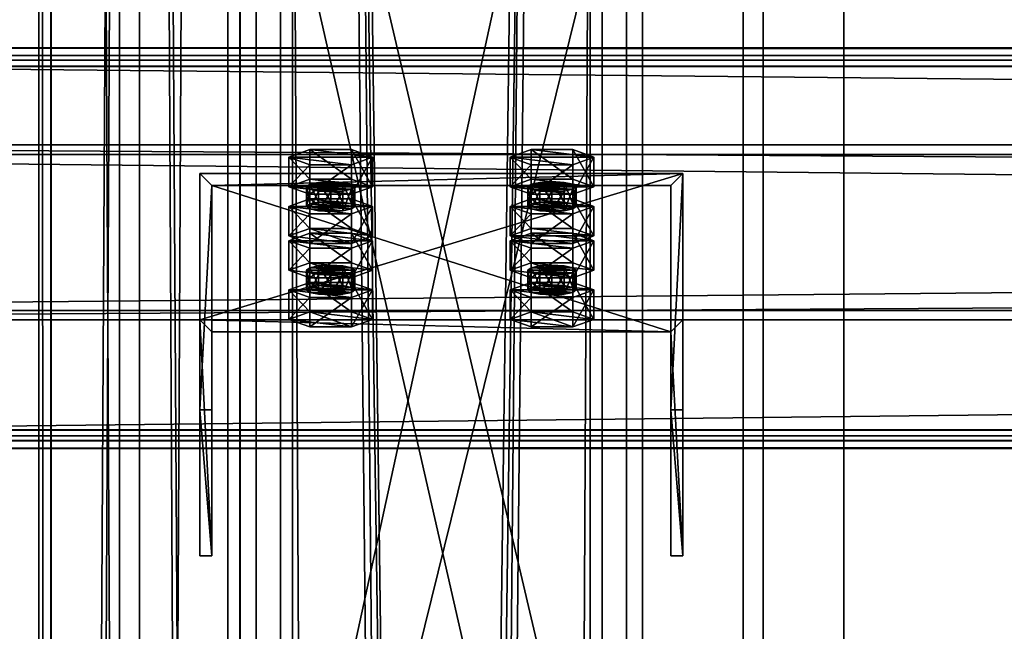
# Model space of a CAD drawing. Header units: millimetres. Extents: x -333 to 67333, y -930 to 39730.
# Tile 602 of 656: x -105 to 140, y 26287 to 26439. Entities that reach past the tile are written whole.
import ezdxf

# ---------------------------------------------------------------- set-up
doc = ezdxf.new("R2010")
doc.units = ezdxf.units.MM
for name, color, linetype in [('13', 7, 'Continuous'), ('3', 7, 'Continuous'), ('5', 7, 'Continuous'), ('6', 7, 'Continuous'), ('7', 7, 'Continuous'), ('95', 7, 'Continuous'), ('99', 7, 'Continuous')]:
    doc.layers.add(name, color=color, linetype=linetype)

msp = doc.modelspace()

# ---------------------------------------------------------------- meshes
at = {"layer": '13', "color": 30}
mesh = msp.add_polyface(dxfattribs=at)
corners = [(-50.06, 32280.5, 4450), (-50.06, 32280.5, 4370), (-50.06, 23554.7, 4370), (-50.06, 23554.7, 4450), (-100.06, 32280.5, 4450), (-100.06, 23554.7, 4450), (-100.06, 32280.5, 4370), (-100.06, 23554.7, 4370), (-97.06, 23554.7, 4373), (-53.06, 23554.7, 4373), (-53.06, 23554.7, 4447), (-97.06, 23554.7, 4447), (-53.06, 32280.5, 4373), (-53.06, 32280.5, 4447), (-97.06, 32280.5, 4373), (-97.06, 32280.5, 4447)]
mesh.append_faces([[corners[k] for k in face] for face in [(0, 2, 3, 3), (4, 3, 5, 5), (6, 5, 7, 7), (12, 10, 9, 9), (14, 9, 8, 8), (15, 8, 11, 11), (13, 11, 10, 10), (1, 7, 2, 2)]], dxfattribs={"vtx0": -1, "color": 30})
mesh.append_faces([[corners[k] for k in face] for face in [(7, 8, 2, 2), (8, 5, 11, 11), (11, 5, 10, 10), (2, 9, 3, 3), (9, 2, 8, 8), (3, 10, 5, 5), (1, 12, 6, 6), (12, 0, 13, 13), (13, 0, 15, 15), (6, 14, 4, 4), (14, 6, 12, 12), (4, 15, 0, 0)]], dxfattribs={"vtx0": -1, "vtx1": -1, "color": 30})
mesh.append_faces([[corners[k] for k in face] for face in [(8, 7, 5, 5), (3, 9, 10, 10), (12, 1, 0, 0), (4, 14, 15, 15)]], dxfattribs={"vtx0": -1, "vtx2": -1, "vtx3": -1, "color": 30})
mesh.append_faces([[corners[k] for k in face] for face in [(0, 1, 2, 2), (4, 0, 3, 3), (6, 4, 5, 5), (12, 13, 10, 10), (14, 12, 9, 9), (15, 14, 8, 8), (13, 15, 11, 11), (1, 6, 7, 7)]], dxfattribs={"vtx2": -1, "vtx3": -1, "color": 30})
mesh = msp.add_polyface(dxfattribs=at)
corners = [(-100, 19475.03, 2980), (-50, 19475.03, 2980), (-50, 29325, 2980), (-100, 29325, 2980), (-50, 19475.03, 2983), (-50, 29325, 2983), (-97, 19475.03, 2983), (-97, 29325, 2983), (-97, 19475.03, 3030), (-97, 29325, 3030), (-100, 19475.03, 3030), (-100, 29325, 3030)]
mesh.append_faces([[corners[k] for k in face] for face in [(0, 2, 3, 3), (1, 5, 2, 2), (4, 7, 5, 5), (6, 9, 7, 7), (8, 11, 9, 9), (10, 3, 11, 11), (0, 4, 1, 1), (8, 0, 10, 10), (7, 2, 5, 5)]], dxfattribs={"vtx0": -1, "color": 30})
mesh.append_faces([[corners[k] for k in face] for face in [(4, 0, 6, 6), (6, 0, 8, 8), (3, 7, 11, 11)]], dxfattribs={"vtx0": -1, "vtx1": -1, "color": 30})
mesh.append_faces([[corners[k] for k in face] for face in [(7, 3, 2, 2)]], dxfattribs={"vtx0": -1, "vtx2": -1, "vtx3": -1, "color": 30})
mesh.append_faces([[corners[k] for k in face] for face in [(9, 11, 7, 7)]], dxfattribs={"vtx1": -1, "color": 30})
mesh.append_faces([[corners[k] for k in face] for face in [(0, 1, 2, 2), (1, 4, 5, 5), (4, 6, 7, 7), (6, 8, 9, 9), (8, 10, 11, 11), (10, 0, 3, 3)]], dxfattribs={"vtx2": -1, "vtx3": -1, "color": 30})
mesh = msp.add_polyface(dxfattribs=at)
corners = [(-330.01, 26335.22, 6081.7), (-330.01, 26407.61, 6066.31), (6099.99, 26407.61, 6066.31), (6099.99, 26335.22, 6081.7), (-330.01, 26366.44, 5872.64), (6099.99, 26366.44, 5872.64), (-330.01, 26427.09, 5859.75), (6099.99, 26427.09, 5859.75), (-330.01, 26429.79, 5872.47), (6099.99, 26429.79, 5872.47), (-330.01, 26431.74, 5872.05), (6099.99, 26431.74, 5872.05), (-330.01, 26428.63, 5857.38), (6099.99, 26428.63, 5857.38), (-330.01, 26364.07, 5871.1), (6099.99, 26364.07, 5871.1), (-330.01, 26405.23, 6064.77), (6099.99, 26405.23, 6064.77), (-330.01, 26336.76, 6079.33), (6099.99, 26336.76, 6079.33), (-330.01, 26334.06, 6066.61), (6099.99, 26334.06, 6066.61), (-330.01, 26332.1, 6067.03), (6099.99, 26332.1, 6067.03)]
mesh.append_faces([[corners[k] for k in face] for face in [(0, 2, 3, 3), (1, 5, 2, 2), (4, 7, 5, 5), (6, 9, 7, 7), (8, 11, 9, 9), (10, 13, 11, 11), (12, 15, 13, 13), (14, 17, 15, 15), (16, 19, 17, 17), (18, 21, 19, 19), (20, 23, 21, 21), (22, 3, 23, 23), (20, 0, 22, 22), (8, 12, 10, 10), (11, 7, 9, 9), (23, 19, 21, 21)]], dxfattribs={"vtx0": -1, "color": 30})
mesh.append_faces([[corners[k] for k in face] for face in [(1, 16, 4, 4), (16, 0, 18, 18), (18, 0, 20, 20), (12, 6, 14, 14), (14, 4, 16, 16), (3, 19, 23, 23), (19, 2, 17, 17), (17, 2, 15, 15), (15, 5, 13, 13)]], dxfattribs={"vtx0": -1, "vtx1": -1, "color": 30})
mesh.append_faces([[corners[k] for k in face] for face in [(16, 1, 0, 0), (12, 8, 6, 6), (14, 6, 4, 4), (7, 11, 13, 13), (19, 3, 2, 2), (15, 2, 5, 5), (13, 5, 7, 7)]], dxfattribs={"vtx0": -1, "vtx2": -1, "vtx3": -1, "color": 30})
mesh.append_faces([[corners[k] for k in face] for face in [(0, 1, 2, 2), (1, 4, 5, 5), (4, 6, 7, 7), (6, 8, 9, 9), (8, 10, 11, 11), (10, 12, 13, 13), (12, 14, 15, 15), (14, 16, 17, 17), (16, 18, 19, 19), (18, 20, 21, 21), (20, 22, 23, 23), (22, 0, 3, 3)]], dxfattribs={"vtx2": -1, "vtx3": -1, "color": 30})
at = {"layer": '3', "color": 91}
mesh = msp.add_polyface(dxfattribs=at)
corners = [(37, 26145.3, 3765.04), (-37, 26145.3, 3765.04), (-37, 26470.05, 3080), (37, 26470.05, 3080), (-37, 26212.17, 3796.73), (-37, 26551.94, 3080), (37, 26212.17, 3796.73), (37, 26551.94, 3080), (40, 26142.59, 3763.75), (40, 26214.88, 3798.02), (40, 26555.26, 3080), (40, 26466.73, 3080), (-40, 26214.88, 3798.02), (-40, 26555.26, 3080), (-40, 26142.59, 3763.75), (-40, 26466.73, 3080)]
mesh.append_faces([[corners[k] for k in face] for face in [(0, 2, 3, 3), (1, 5, 2, 2), (4, 7, 5, 5), (6, 3, 7, 7), (8, 10, 11, 11), (9, 13, 10, 10), (12, 15, 13, 13), (14, 11, 15, 15)]], dxfattribs={"vtx0": -1, "color": 91})
mesh.append_faces([[corners[k] for k in face] for face in [(9, 6, 12, 12), (6, 8, 0, 0), (0, 8, 1, 1), (12, 4, 14, 14), (4, 12, 6, 6), (14, 1, 8, 8), (11, 3, 15, 15), (3, 10, 7, 7), (7, 10, 5, 5), (15, 2, 13, 13), (2, 15, 3, 3), (13, 5, 10, 10)]], dxfattribs={"vtx0": -1, "vtx1": -1, "color": 91})
mesh.append_faces([[corners[k] for k in face] for face in [(6, 9, 8, 8), (14, 4, 1, 1), (3, 11, 10, 10), (13, 2, 5, 5)]], dxfattribs={"vtx0": -1, "vtx2": -1, "vtx3": -1, "color": 91})
mesh.append_faces([[corners[k] for k in face] for face in [(0, 1, 2, 2), (1, 4, 5, 5), (4, 6, 7, 7), (6, 0, 3, 3), (8, 9, 10, 10), (9, 12, 13, 13), (12, 14, 15, 15), (14, 8, 11, 11)]], dxfattribs={"vtx2": -1, "vtx3": -1, "color": 91})
at = {"layer": '5', "color": 131}
mesh = msp.add_polyface(dxfattribs=at)
corners = [(-46, 29385, 2984), (46, 29385, 2984), (46, 19415.03, 2984), (-46, 19415.03, 2984), (46, 29385, 3076), (46, 19415.03, 3076), (-46, 29385, 3076), (-46, 19415.03, 3076), (-50, 29385, 2980), (-50, 29385, 3080), (-50, 19415.03, 3080), (-50, 19415.03, 2980), (50, 29385, 3080), (50, 19415.03, 3080), (50, 29385, 2980), (50, 19415.03, 2980)]
mesh.append_faces([[corners[k] for k in face] for face in [(0, 2, 3, 3), (1, 5, 2, 2), (4, 7, 5, 5), (6, 3, 7, 7), (8, 10, 11, 11), (9, 13, 10, 10), (12, 15, 13, 13), (14, 11, 15, 15)]], dxfattribs={"vtx0": -1, "color": 131})
mesh.append_faces([[corners[k] for k in face] for face in [(9, 6, 12, 12), (6, 8, 0, 0), (0, 8, 1, 1), (12, 4, 14, 14), (4, 12, 6, 6), (14, 1, 8, 8), (11, 3, 15, 15), (3, 10, 7, 7), (7, 10, 5, 5), (15, 2, 13, 13), (2, 15, 3, 3), (13, 5, 10, 10)]], dxfattribs={"vtx0": -1, "vtx1": -1, "color": 131})
mesh.append_faces([[corners[k] for k in face] for face in [(6, 9, 8, 8), (14, 4, 1, 1), (3, 11, 10, 10), (13, 2, 5, 5)]], dxfattribs={"vtx0": -1, "vtx2": -1, "vtx3": -1, "color": 131})
mesh.append_faces([[corners[k] for k in face] for face in [(0, 1, 2, 2), (1, 4, 5, 5), (4, 6, 7, 7), (6, 0, 3, 3), (8, 9, 10, 10), (9, 12, 13, 13), (12, 14, 15, 15), (14, 8, 11, 11)]], dxfattribs={"vtx2": -1, "vtx3": -1, "color": 131})
at = {"layer": '6', "color": 2}
mesh = msp.add_polyface(dxfattribs=at)
corners = [(-80, 19419.86, 7183.53), (80, 19419.86, 7183.53), (80, 30845.06, 4755.1), (-80, 30845.06, 4755.1), (-80, 19419.86, 7347.1), (-80, 30878.32, 4911.61), (80, 19419.86, 7347.1), (80, 30878.32, 4911.61), (75, 30846.1, 4759.99), (-75, 30846.1, 4759.99), (-75, 30877.28, 4906.72), (75, 30877.28, 4906.72), (-75, 19419.86, 7341.99), (75, 19419.86, 7341.99), (-75, 19419.86, 7188.64), (75, 19419.86, 7188.64)]
mesh.append_faces([[corners[k] for k in face] for face in [(0, 2, 3, 3), (4, 3, 5, 5), (6, 5, 7, 7), (1, 7, 2, 2), (12, 11, 10, 10), (14, 10, 9, 9), (15, 9, 8, 8), (13, 8, 11, 11)]], dxfattribs={"vtx0": -1, "color": 2})
mesh.append_faces([[corners[k] for k in face] for face in [(2, 8, 3, 3), (8, 7, 11, 11), (11, 7, 10, 10), (3, 9, 5, 5), (9, 3, 8, 8), (5, 10, 7, 7), (4, 12, 0, 0), (12, 6, 13, 13), (13, 6, 15, 15), (0, 14, 1, 1), (14, 0, 12, 12), (1, 15, 6, 6)]], dxfattribs={"vtx0": -1, "vtx1": -1, "color": 2})
mesh.append_faces([[corners[k] for k in face] for face in [(8, 2, 7, 7), (5, 9, 10, 10), (12, 4, 6, 6), (1, 14, 15, 15)]], dxfattribs={"vtx0": -1, "vtx2": -1, "vtx3": -1, "color": 2})
mesh.append_faces([[corners[k] for k in face] for face in [(0, 1, 2, 2), (4, 0, 3, 3), (6, 4, 5, 5), (1, 6, 7, 7), (12, 13, 11, 11), (14, 12, 10, 10), (15, 14, 9, 9), (13, 15, 8, 8)]], dxfattribs={"vtx2": -1, "vtx3": -1, "color": 2})
at = {"layer": '7', "color": 6}
mesh = msp.add_polyface(dxfattribs=at)
corners = [(60, 26400.45, 6042.28), (-60, 26400.45, 6042.28), (-60, 26364.07, 5871.1), (60, 26364.07, 5871.1), (-60, 26341.76, 6054.75), (-60, 26305.38, 5883.57), (-57, 26341.76, 6054.75), (-57, 26305.38, 5883.57), (-57, 26397.52, 6042.9), (-57, 26361.13, 5871.72), (57, 26397.52, 6042.9), (57, 26361.13, 5871.72), (57, 26341.76, 6054.75), (57, 26305.38, 5883.57), (60, 26341.76, 6054.75), (60, 26305.38, 5883.57)]
mesh.append_faces([[corners[k] for k in face] for face in [(0, 2, 3, 3), (1, 5, 2, 2), (4, 7, 5, 5), (6, 9, 7, 7), (8, 11, 9, 9), (10, 13, 11, 11), (12, 15, 13, 13), (14, 3, 15, 15), (12, 0, 14, 14), (7, 2, 5, 5)]], dxfattribs={"vtx0": -1, "color": 6})
mesh.append_faces([[corners[k] for k in face] for face in [(1, 8, 4, 4), (8, 0, 10, 10), (10, 0, 12, 12), (3, 11, 15, 15), (11, 2, 9, 9), (9, 2, 7, 7)]], dxfattribs={"vtx0": -1, "vtx1": -1, "color": 6})
mesh.append_faces([[corners[k] for k in face] for face in [(8, 1, 0, 0), (11, 3, 2, 2)]], dxfattribs={"vtx0": -1, "vtx2": -1, "vtx3": -1, "color": 6})
mesh.append_faces([[corners[k] for k in face] for face in [(6, 4, 8, 8), (13, 15, 11, 11)]], dxfattribs={"vtx1": -1, "color": 6})
mesh.append_faces([[corners[k] for k in face] for face in [(0, 1, 2, 2), (1, 4, 5, 5), (4, 6, 7, 7), (6, 8, 9, 9), (8, 10, 11, 11), (10, 12, 13, 13), (12, 14, 15, 15), (14, 0, 3, 3)]], dxfattribs={"vtx2": -1, "vtx3": -1, "color": 6})
at = {"layer": '95', "color": 20}
mesh = msp.add_polyface(dxfattribs=at)
corners = [(-21.5, 26397.21, 6017.41), (-22.3, 26396.59, 6014.47), (-22.3, 26391.7, 6015.51), (-32.7, 26396.59, 6014.47), (-33.5, 26397.21, 6017.41), (-33.5, 26392.32, 6018.45), (-32.7, 26397.83, 6020.34), (-32.7, 26392.94, 6021.38), (-30.5, 26398.29, 6022.49), (-30.5, 26393.4, 6023.53), (-27.5, 26398.46, 6023.28), (-27.5, 26393.57, 6024.32), (-24.5, 26398.29, 6022.49), (-24.5, 26393.4, 6023.53), (-22.3, 26397.83, 6020.34), (-22.3, 26392.94, 6021.38), (-21.5, 26392.32, 6018.45), (-24.5, 26396.13, 6012.32), (-30.5, 26396.13, 6012.32), (-27.5, 26395.96, 6011.54), (-17.11, 26404.55, 6015.85), (-22.3, 26402.68, 6007.04), (-22.3, 26395.34, 6008.6), (-17.11, 26397.21, 6017.41), (-32.7, 26402.68, 6007.04), (-32.7, 26395.34, 6008.6), (-37.89, 26404.55, 6015.85), (-37.89, 26397.21, 6017.41), (-32.7, 26406.42, 6024.65), (-32.7, 26399.08, 6026.21), (-22.3, 26406.42, 6024.65), (-22.3, 26399.08, 6026.21)]
mesh.append_faces([[corners[k] for k in face] for face in [(6, 9, 7, 7), (8, 11, 9, 9), (10, 13, 11, 11), (12, 15, 13, 13), (17, 18, 19, 19), (8, 12, 10, 10), (20, 22, 23, 23), (21, 25, 22, 22), (24, 27, 25, 25), (26, 29, 27, 27), (28, 31, 29, 29), (30, 23, 31, 31), (21, 26, 24, 24), (28, 20, 30, 30), (23, 29, 31, 31), (27, 22, 25, 25)]], dxfattribs={"vtx0": -1, "color": 20})
mesh.append_faces([[corners[k] for k in face] for face in [(18, 17, 3, 3), (3, 1, 4, 4), (4, 0, 6, 6), (6, 14, 8, 8), (26, 20, 28, 28), (29, 23, 27, 27)]], dxfattribs={"vtx0": -1, "vtx1": -1, "color": 20})
mesh.append_faces([[corners[k] for k in face] for face in [(3, 17, 1, 1), (4, 1, 0, 0), (6, 0, 14, 14), (8, 14, 12, 12), (26, 21, 20, 20), (27, 23, 22, 22)]], dxfattribs={"vtx0": -1, "vtx2": -1, "vtx3": -1, "color": 20})
mesh.append_faces([[corners[k] for k in face] for face in [(0, 1, 2, 2), (3, 4, 5, 5), (4, 6, 7, 7), (6, 8, 9, 9), (8, 10, 11, 11), (10, 12, 13, 13), (12, 14, 15, 15), (14, 0, 16, 16), (20, 21, 22, 22), (21, 24, 25, 25), (24, 26, 27, 27), (26, 28, 29, 29), (28, 30, 31, 31), (30, 20, 23, 23)]], dxfattribs={"vtx2": -1, "vtx3": -1, "color": 20})
mesh = msp.add_polyface(dxfattribs=at)
corners = [(33.5, 26397.21, 6017.41), (32.7, 26396.59, 6014.47), (32.7, 26391.7, 6015.51), (22.3, 26396.59, 6014.47), (21.5, 26397.21, 6017.41), (21.5, 26392.32, 6018.45), (22.3, 26397.83, 6020.34), (22.3, 26392.94, 6021.38), (24.5, 26398.29, 6022.49), (24.5, 26393.4, 6023.53), (27.5, 26398.46, 6023.28), (27.5, 26393.57, 6024.32), (30.5, 26398.29, 6022.49), (30.5, 26393.4, 6023.53), (32.7, 26397.83, 6020.34), (32.7, 26392.94, 6021.38), (33.5, 26392.32, 6018.45), (30.5, 26396.13, 6012.32), (24.5, 26396.13, 6012.32), (27.5, 26395.96, 6011.54), (37.89, 26404.55, 6015.85), (32.7, 26402.68, 6007.04), (32.7, 26395.34, 6008.6), (37.89, 26397.21, 6017.41), (22.3, 26402.68, 6007.04), (22.3, 26395.34, 6008.6), (17.11, 26404.55, 6015.85), (17.11, 26397.21, 6017.41), (22.3, 26406.42, 6024.65), (22.3, 26399.08, 6026.21), (32.7, 26406.42, 6024.65), (32.7, 26399.08, 6026.21)]
mesh.append_faces([[corners[k] for k in face] for face in [(6, 9, 7, 7), (8, 11, 9, 9), (10, 13, 11, 11), (12, 15, 13, 13), (17, 18, 19, 19), (8, 12, 10, 10), (20, 22, 23, 23), (21, 25, 22, 22), (24, 27, 25, 25), (26, 29, 27, 27), (28, 31, 29, 29), (30, 23, 31, 31), (21, 26, 24, 24), (28, 20, 30, 30), (23, 29, 31, 31), (27, 22, 25, 25)]], dxfattribs={"vtx0": -1, "color": 20})
mesh.append_faces([[corners[k] for k in face] for face in [(18, 17, 3, 3), (3, 1, 4, 4), (4, 0, 6, 6), (6, 14, 8, 8), (26, 20, 28, 28), (29, 23, 27, 27)]], dxfattribs={"vtx0": -1, "vtx1": -1, "color": 20})
mesh.append_faces([[corners[k] for k in face] for face in [(3, 17, 1, 1), (4, 1, 0, 0), (6, 0, 14, 14), (8, 14, 12, 12), (26, 21, 20, 20), (27, 23, 22, 22)]], dxfattribs={"vtx0": -1, "vtx2": -1, "vtx3": -1, "color": 20})
mesh.append_faces([[corners[k] for k in face] for face in [(0, 1, 2, 2), (3, 4, 5, 5), (4, 6, 7, 7), (6, 8, 9, 9), (8, 10, 11, 11), (10, 12, 13, 13), (12, 14, 15, 15), (14, 0, 16, 16), (20, 21, 22, 22), (21, 24, 25, 25), (24, 26, 27, 27), (26, 28, 29, 29), (28, 30, 31, 31), (30, 20, 23, 23)]], dxfattribs={"vtx2": -1, "vtx3": -1, "color": 20})
mesh = msp.add_polyface(dxfattribs=at)
corners = [(-21.5, 26397.21, 6017.41), (-22.3, 26391.7, 6015.51), (-21.5, 26392.32, 6018.45), (-22.3, 26396.59, 6014.47), (-24.5, 26396.13, 6012.32), (-24.5, 26391.24, 6013.36), (-27.5, 26395.96, 6011.54), (-27.5, 26391.07, 6012.58), (-30.5, 26396.13, 6012.32), (-30.5, 26391.24, 6013.36), (-32.7, 26396.59, 6014.47), (-32.7, 26391.7, 6015.51), (-33.5, 26392.32, 6018.45), (-33.5, 26397.21, 6017.41), (-32.7, 26392.94, 6021.38), (-22.3, 26397.83, 6020.34), (-22.3, 26392.94, 6021.38), (-27.5, 26393.57, 6024.32), (-24.5, 26393.4, 6023.53), (-30.5, 26393.4, 6023.53), (-17.11, 26392.32, 6018.45), (-22.3, 26390.45, 6009.64), (-22.3, 26383.11, 6011.2), (-17.11, 26384.98, 6020.01), (-32.7, 26390.45, 6009.64), (-32.7, 26383.11, 6011.2), (-37.89, 26392.32, 6018.45), (-37.89, 26384.98, 6020.01), (-32.7, 26394.19, 6027.25), (-32.7, 26386.85, 6028.81), (-22.3, 26394.19, 6027.25), (-22.3, 26386.85, 6028.81), (-37.89, 26383.76, 5918.03), (-17.11, 26383.76, 5918.03), (-32.7, 26385.63, 5926.84), (-22.3, 26385.63, 5926.84)]
mesh.append_faces([[corners[k] for k in face] for face in [(0, 1, 2, 2), (3, 5, 1, 1), (4, 7, 5, 5), (6, 9, 7, 7), (8, 11, 9, 9), (10, 12, 11, 11), (13, 14, 12, 12), (15, 2, 16, 16), (16, 17, 18, 18), (11, 7, 9, 9), (20, 22, 23, 23), (21, 25, 22, 22), (24, 27, 25, 25), (26, 29, 27, 27), (28, 31, 29, 29), (30, 23, 31, 31), (21, 26, 24, 24), (28, 20, 30, 30), (23, 29, 31, 31), (34, 33, 35, 35)]], dxfattribs={"vtx0": -1, "color": 20})
mesh.append_faces([[corners[k] for k in face] for face in [(17, 16, 19, 19), (19, 2, 14, 14), (14, 1, 12, 12), (12, 5, 11, 11), (26, 20, 28, 28), (29, 22, 27, 27), (32, 33, 34, 34)]], dxfattribs={"vtx0": -1, "vtx1": -1, "color": 20})
mesh.append_faces([[corners[k] for k in face] for face in [(19, 16, 2, 2), (14, 2, 1, 1), (12, 1, 5, 5), (11, 5, 7, 7), (26, 21, 20, 20)]], dxfattribs={"vtx0": -1, "vtx2": -1, "vtx3": -1, "color": 20})
mesh.append_faces([[corners[k] for k in face] for face in [(3, 4, 5, 5), (4, 6, 7, 7), (6, 8, 9, 9), (8, 10, 11, 11), (20, 21, 22, 22), (21, 24, 25, 25), (24, 26, 27, 27), (26, 28, 29, 29), (28, 30, 31, 31), (30, 20, 23, 23)]], dxfattribs={"vtx2": -1, "vtx3": -1, "color": 20})
mesh = msp.add_polyface(dxfattribs=at)
corners = [(33.5, 26397.21, 6017.41), (32.7, 26391.7, 6015.51), (33.5, 26392.32, 6018.45), (32.7, 26396.59, 6014.47), (30.5, 26396.13, 6012.32), (30.5, 26391.24, 6013.36), (27.5, 26395.96, 6011.54), (27.5, 26391.07, 6012.58), (24.5, 26396.13, 6012.32), (24.5, 26391.24, 6013.36), (22.3, 26396.59, 6014.47), (22.3, 26391.7, 6015.51), (21.5, 26392.32, 6018.45), (21.5, 26397.21, 6017.41), (22.3, 26392.94, 6021.38), (32.7, 26397.83, 6020.34), (32.7, 26392.94, 6021.38), (27.5, 26393.57, 6024.32), (30.5, 26393.4, 6023.53), (24.5, 26393.4, 6023.53), (37.89, 26392.32, 6018.45), (32.7, 26390.45, 6009.64), (32.7, 26383.11, 6011.2), (37.89, 26384.98, 6020.01), (22.3, 26390.45, 6009.64), (22.3, 26383.11, 6011.2), (17.11, 26392.32, 6018.45), (17.11, 26384.98, 6020.01), (22.3, 26394.19, 6027.25), (22.3, 26386.85, 6028.81), (32.7, 26394.19, 6027.25), (32.7, 26386.85, 6028.81), (17.11, 26383.76, 5918.03), (37.89, 26383.76, 5918.03), (22.3, 26385.63, 5926.84), (32.7, 26385.63, 5926.84)]
mesh.append_faces([[corners[k] for k in face] for face in [(0, 1, 2, 2), (3, 5, 1, 1), (4, 7, 5, 5), (6, 9, 7, 7), (8, 11, 9, 9), (10, 12, 11, 11), (13, 14, 12, 12), (15, 2, 16, 16), (16, 17, 18, 18), (11, 7, 9, 9), (20, 22, 23, 23), (21, 25, 22, 22), (24, 27, 25, 25), (26, 29, 27, 27), (28, 31, 29, 29), (30, 23, 31, 31), (21, 26, 24, 24), (28, 20, 30, 30), (23, 29, 31, 31), (34, 33, 35, 35)]], dxfattribs={"vtx0": -1, "color": 20})
mesh.append_faces([[corners[k] for k in face] for face in [(17, 16, 19, 19), (19, 2, 14, 14), (14, 1, 12, 12), (12, 5, 11, 11), (26, 20, 28, 28), (29, 23, 27, 27), (32, 33, 34, 34)]], dxfattribs={"vtx0": -1, "vtx1": -1, "color": 20})
mesh.append_faces([[corners[k] for k in face] for face in [(19, 16, 2, 2), (14, 2, 1, 1), (12, 1, 5, 5), (11, 5, 7, 7), (26, 21, 20, 20)]], dxfattribs={"vtx0": -1, "vtx2": -1, "vtx3": -1, "color": 20})
mesh.append_faces([[corners[k] for k in face] for face in [(3, 4, 5, 5), (4, 6, 7, 7), (6, 8, 9, 9), (8, 10, 11, 11), (20, 21, 22, 22), (21, 24, 25, 25), (24, 26, 27, 27), (26, 28, 29, 29), (28, 30, 31, 31), (30, 20, 23, 23)]], dxfattribs={"vtx2": -1, "vtx3": -1, "color": 20})
mesh = msp.add_polyface(dxfattribs=at)
corners = [(-32.7, 26386.85, 6028.81), (-17.11, 26384.98, 6020.01), (-22.3, 26383.11, 6011.2), (-37.89, 26384.98, 6020.01), (-32.7, 26383.11, 6011.2), (-21.5, 26376.42, 5919.59), (-22.3, 26375.8, 5916.66), (-22.3, 26370.91, 5917.7), (-32.7, 26375.8, 5916.66), (-33.5, 26376.42, 5919.59), (-33.5, 26371.53, 5920.63), (-32.7, 26377.04, 5922.53), (-32.7, 26372.15, 5923.57), (-30.5, 26377.5, 5924.68), (-30.5, 26372.61, 5925.71), (-27.5, 26377.67, 5925.46), (-27.5, 26372.78, 5926.5), (-24.5, 26377.5, 5924.68), (-24.5, 26372.61, 5925.71), (-22.3, 26377.04, 5922.53), (-22.3, 26372.15, 5923.57), (-21.5, 26371.53, 5920.63), (-24.5, 26375.34, 5914.51), (-30.5, 26375.34, 5914.51), (-27.5, 26375.17, 5913.72), (-17.11, 26383.76, 5918.03), (-22.3, 26381.88, 5909.23), (-22.3, 26374.55, 5910.79), (-17.11, 26376.42, 5919.59), (-32.7, 26381.88, 5909.23), (-32.7, 26374.55, 5910.79), (-37.89, 26383.76, 5918.03), (-37.89, 26376.42, 5919.59), (-32.7, 26385.63, 5926.84), (-32.7, 26378.29, 5928.4), (-22.3, 26385.63, 5926.84), (-22.3, 26378.29, 5928.4)]
mesh.append_faces([[corners[k] for k in face] for face in [(3, 2, 4, 4), (11, 14, 12, 12), (13, 16, 14, 14), (15, 18, 16, 16), (17, 20, 18, 18), (22, 23, 24, 24), (13, 17, 15, 15), (25, 27, 28, 28), (26, 30, 27, 27), (29, 32, 30, 30), (31, 34, 32, 32), (33, 36, 34, 34), (35, 28, 36, 36), (26, 31, 29, 29), (28, 34, 36, 36), (32, 27, 30, 30)]], dxfattribs={"vtx0": -1, "color": 20})
mesh.append_faces([[corners[k] for k in face] for face in [(23, 22, 8, 8), (8, 6, 9, 9), (9, 5, 11, 11), (11, 19, 13, 13), (34, 27, 32, 32)]], dxfattribs={"vtx0": -1, "vtx1": -1, "color": 20})
mesh.append_faces([[corners[k] for k in face] for face in [(0, 1, 2, 2), (8, 22, 6, 6), (9, 6, 5, 5), (11, 5, 19, 19), (13, 19, 17, 17), (31, 26, 25, 25), (34, 28, 27, 27)]], dxfattribs={"vtx0": -1, "vtx2": -1, "vtx3": -1, "color": 20})
mesh.append_faces([[corners[k] for k in face] for face in [(5, 6, 7, 7), (8, 9, 10, 10), (9, 11, 12, 12), (11, 13, 14, 14), (13, 15, 16, 16), (15, 17, 18, 18), (17, 19, 20, 20), (19, 5, 21, 21), (25, 26, 27, 27), (26, 29, 30, 30), (29, 31, 32, 32), (31, 33, 34, 34), (33, 35, 36, 36), (35, 25, 28, 28)]], dxfattribs={"vtx2": -1, "vtx3": -1, "color": 20})
mesh = msp.add_polyface(dxfattribs=at)
corners = [(17.11, 26384.98, 6020.01), (37.89, 26384.98, 6020.01), (32.7, 26383.11, 6011.2), (22.3, 26383.11, 6011.2), (33.5, 26376.42, 5919.59), (32.7, 26375.8, 5916.66), (32.7, 26370.91, 5917.7), (22.3, 26375.8, 5916.66), (21.5, 26376.42, 5919.59), (21.5, 26371.53, 5920.63), (22.3, 26377.04, 5922.53), (22.3, 26372.15, 5923.57), (24.5, 26377.5, 5924.68), (24.5, 26372.61, 5925.71), (27.5, 26377.67, 5925.46), (27.5, 26372.78, 5926.5), (30.5, 26377.5, 5924.68), (30.5, 26372.61, 5925.71), (32.7, 26377.04, 5922.53), (32.7, 26372.15, 5923.57), (33.5, 26371.53, 5920.63), (30.5, 26375.34, 5914.51), (24.5, 26375.34, 5914.51), (27.5, 26375.17, 5913.72), (37.89, 26383.76, 5918.03), (32.7, 26381.88, 5909.23), (32.7, 26374.55, 5910.79), (37.89, 26376.42, 5919.59), (22.3, 26381.88, 5909.23), (22.3, 26374.55, 5910.79), (17.11, 26383.76, 5918.03), (17.11, 26376.42, 5919.59), (22.3, 26385.63, 5926.84), (22.3, 26378.29, 5928.4), (32.7, 26385.63, 5926.84), (32.7, 26378.29, 5928.4)]
mesh.append_faces([[corners[k] for k in face] for face in [(0, 2, 3, 3), (10, 13, 11, 11), (12, 15, 13, 13), (14, 17, 15, 15), (16, 19, 17, 17), (21, 22, 23, 23), (12, 16, 14, 14), (24, 26, 27, 27), (25, 29, 26, 26), (28, 31, 29, 29), (30, 33, 31, 31), (32, 35, 33, 33), (34, 27, 35, 35), (25, 30, 28, 28), (27, 33, 35, 35), (31, 26, 29, 29)]], dxfattribs={"vtx0": -1, "color": 20})
mesh.append_faces([[corners[k] for k in face] for face in [(22, 21, 7, 7), (7, 5, 8, 8), (8, 4, 10, 10), (10, 18, 12, 12), (33, 26, 31, 31)]], dxfattribs={"vtx0": -1, "vtx1": -1, "color": 20})
mesh.append_faces([[corners[k] for k in face] for face in [(0, 1, 2, 2), (7, 21, 5, 5), (8, 5, 4, 4), (10, 4, 18, 18), (12, 18, 16, 16), (30, 25, 24, 24), (33, 27, 26, 26)]], dxfattribs={"vtx0": -1, "vtx2": -1, "vtx3": -1, "color": 20})
mesh.append_faces([[corners[k] for k in face] for face in [(4, 5, 6, 6), (7, 8, 9, 9), (8, 10, 11, 11), (10, 12, 13, 13), (12, 14, 15, 15), (14, 16, 17, 17), (16, 18, 19, 19), (18, 4, 20, 20), (24, 25, 26, 26), (25, 28, 29, 29), (28, 30, 31, 31), (30, 32, 33, 33), (32, 34, 35, 35), (34, 24, 27, 27)]], dxfattribs={"vtx2": -1, "vtx3": -1, "color": 20})
mesh = msp.add_polyface(dxfattribs=at)
corners = [(-21.5, 26376.42, 5919.59), (-22.3, 26370.91, 5917.7), (-21.5, 26371.53, 5920.63), (-22.3, 26375.8, 5916.66), (-24.5, 26375.34, 5914.51), (-24.5, 26370.45, 5915.55), (-27.5, 26375.17, 5913.72), (-27.5, 26370.28, 5914.76), (-30.5, 26375.34, 5914.51), (-30.5, 26370.45, 5915.55), (-32.7, 26375.8, 5916.66), (-32.7, 26370.91, 5917.7), (-33.5, 26371.53, 5920.63), (-33.5, 26376.42, 5919.59), (-32.7, 26372.15, 5923.57), (-22.3, 26377.04, 5922.53), (-22.3, 26372.15, 5923.57), (-27.5, 26372.78, 5926.5), (-24.5, 26372.61, 5925.71), (-30.5, 26372.61, 5925.71), (-17.11, 26371.53, 5920.63), (-22.3, 26369.66, 5911.83), (-22.3, 26362.32, 5913.39), (-17.11, 26364.19, 5922.19), (-32.7, 26369.66, 5911.83), (-32.7, 26362.32, 5913.39), (-37.89, 26371.53, 5920.63), (-37.89, 26364.19, 5922.19), (-32.7, 26373.4, 5929.44), (-32.7, 26366.06, 5930.99), (-22.3, 26373.4, 5929.44), (-22.3, 26366.06, 5930.99)]
mesh.append_faces([[corners[k] for k in face] for face in [(0, 1, 2, 2), (3, 5, 1, 1), (4, 7, 5, 5), (6, 9, 7, 7), (8, 11, 9, 9), (10, 12, 11, 11), (13, 14, 12, 12), (15, 2, 16, 16), (16, 17, 18, 18), (11, 7, 9, 9), (20, 22, 23, 23), (21, 25, 22, 22), (24, 27, 25, 25), (26, 29, 27, 27), (28, 31, 29, 29), (30, 23, 31, 31), (21, 26, 24, 24), (28, 20, 30, 30), (23, 29, 31, 31), (27, 22, 25, 25)]], dxfattribs={"vtx0": -1, "color": 20})
mesh.append_faces([[corners[k] for k in face] for face in [(17, 16, 19, 19), (19, 2, 14, 14), (14, 1, 12, 12), (12, 1, 11, 11), (26, 20, 28, 28), (29, 22, 27, 27)]], dxfattribs={"vtx0": -1, "vtx1": -1, "color": 20})
mesh.append_faces([[corners[k] for k in face] for face in [(19, 16, 2, 2), (14, 2, 1, 1), (11, 1, 5, 5), (11, 5, 7, 7), (26, 21, 20, 20), (29, 23, 22, 22)]], dxfattribs={"vtx0": -1, "vtx2": -1, "vtx3": -1, "color": 20})
mesh.append_faces([[corners[k] for k in face] for face in [(3, 4, 5, 5), (4, 6, 7, 7), (6, 8, 9, 9), (8, 10, 11, 11), (20, 21, 22, 22), (21, 24, 25, 25), (24, 26, 27, 27), (26, 28, 29, 29), (28, 30, 31, 31), (30, 20, 23, 23)]], dxfattribs={"vtx2": -1, "vtx3": -1, "color": 20})
mesh = msp.add_polyface(dxfattribs=at)
corners = [(33.5, 26376.42, 5919.59), (32.7, 26370.91, 5917.7), (33.5, 26371.53, 5920.63), (32.7, 26375.8, 5916.66), (30.5, 26375.34, 5914.51), (30.5, 26370.45, 5915.55), (27.5, 26375.17, 5913.72), (27.5, 26370.28, 5914.76), (24.5, 26375.34, 5914.51), (24.5, 26370.45, 5915.55), (22.3, 26375.8, 5916.66), (22.3, 26370.91, 5917.7), (21.5, 26371.53, 5920.63), (21.5, 26376.42, 5919.59), (22.3, 26372.15, 5923.57), (32.7, 26377.04, 5922.53), (32.7, 26372.15, 5923.57), (27.5, 26372.78, 5926.5), (30.5, 26372.61, 5925.71), (24.5, 26372.61, 5925.71), (37.89, 26371.53, 5920.63), (32.7, 26369.66, 5911.83), (32.7, 26362.32, 5913.39), (37.89, 26364.19, 5922.19), (22.3, 26369.66, 5911.83), (22.3, 26362.32, 5913.39), (17.11, 26371.53, 5920.63), (17.11, 26364.19, 5922.19), (22.3, 26373.4, 5929.44), (22.3, 26366.06, 5930.99), (32.7, 26373.4, 5929.44), (32.7, 26366.06, 5930.99)]
mesh.append_faces([[corners[k] for k in face] for face in [(0, 1, 2, 2), (3, 5, 1, 1), (4, 7, 5, 5), (6, 9, 7, 7), (8, 11, 9, 9), (10, 12, 11, 11), (13, 14, 12, 12), (15, 2, 16, 16), (16, 17, 18, 18), (11, 7, 9, 9), (20, 22, 23, 23), (21, 25, 22, 22), (24, 27, 25, 25), (26, 29, 27, 27), (28, 31, 29, 29), (30, 23, 31, 31), (21, 26, 24, 24), (28, 20, 30, 30), (23, 29, 31, 31), (27, 22, 25, 25)]], dxfattribs={"vtx0": -1, "color": 20})
mesh.append_faces([[corners[k] for k in face] for face in [(17, 16, 19, 19), (19, 2, 14, 14), (14, 1, 12, 12), (12, 1, 11, 11), (26, 20, 28, 28), (29, 22, 27, 27)]], dxfattribs={"vtx0": -1, "vtx1": -1, "color": 20})
mesh.append_faces([[corners[k] for k in face] for face in [(19, 16, 2, 2), (14, 2, 1, 1), (11, 1, 5, 5), (11, 5, 7, 7), (26, 21, 20, 20), (29, 23, 22, 22)]], dxfattribs={"vtx0": -1, "vtx2": -1, "vtx3": -1, "color": 20})
mesh.append_faces([[corners[k] for k in face] for face in [(3, 4, 5, 5), (4, 6, 7, 7), (6, 8, 9, 9), (8, 10, 11, 11), (20, 21, 22, 22), (21, 24, 25, 25), (24, 26, 27, 27), (26, 28, 29, 29), (28, 30, 31, 31), (30, 20, 23, 23)]], dxfattribs={"vtx2": -1, "vtx3": -1, "color": 20})
at = {"layer": '99', "color": 7}
mesh = msp.add_polyface(dxfattribs=at)
corners = [(100, 1810, 1000), (-100, 1810, 1000), (-100, 4590, 1000), (100, 4590, 1000), (100, 1810, 2280), (-100, 1810, 2280), (100, 4590, 2280), (-100, 4590, 2280), (100, 0, 2950), (-100, 0, 2950), (-100, 38800, 2950), (100, 38800, 2950), (100, 38800, -700), (-100, 38800, -700), (-100, 0, -700), (100, 0, -700), (100, 36990, 2280), (-100, 36990, 2280), (-100, 34210, 2280), (100, 34210, 2280), (-100, 34210, 1000), (100, 34210, 1000), (-100, 36990, 1000), (100, 36990, 1000), (100, 19847.42, 2200), (-100, 19847.42, 2200), (-100, 18949.94, 2200), (100, 18949.94, 2200), (-100, 18949.94, 100), (100, 18949.94, 100), (-100, 19847.42, 100), (100, 19847.42, 100), (100, 30990, 2280), (-100, 30990, 2280), (-100, 28210, 2280), (100, 28210, 2280), (-100, 28210, 1000), (100, 28210, 1000), (-100, 30990, 1000), (100, 30990, 1000), (100, 24990, 2280), (-100, 24990, 2280), (-100, 22210, 2280), (100, 22210, 2280), (-100, 22210, 1000), (100, 22210, 1000), (-100, 24990, 1000), (100, 24990, 1000), (100, 16590, 2280), (-100, 16590, 2280), (-100, 13810, 2280), (100, 13810, 2280), (-100, 13810, 1000), (100, 13810, 1000), (-100, 16590, 1000), (100, 16590, 1000), (100, 10590, 1000), (100, 10590, 2280), (100, 7810, 2280), (100, 7810, 1000), (-100, 7810, 2280), (-100, 7810, 1000), (-100, 10590, 1000), (-100, 10590, 2280)]
mesh.append_faces([[corners[k] for k in face] for face in [(0, 2, 3, 3), (4, 1, 0, 0), (6, 5, 4, 4), (3, 7, 6, 6), (8, 10, 11, 11), (12, 10, 13, 13), (14, 12, 13, 13), (8, 14, 9, 9), (16, 18, 19, 19), (19, 20, 21, 21), (21, 22, 23, 23), (23, 17, 16, 16), (24, 26, 27, 27), (27, 28, 29, 29), (29, 30, 31, 31), (31, 25, 24, 24), (32, 34, 35, 35), (35, 36, 37, 37), (37, 38, 39, 39), (39, 33, 32, 32), (40, 42, 43, 43), (43, 44, 45, 45), (45, 46, 47, 47), (47, 41, 40, 40), (48, 50, 51, 51), (51, 52, 53, 53), (53, 54, 55, 55), (55, 49, 48, 48), (58, 61, 59, 59), (59, 62, 56, 56), (56, 63, 57, 57), (57, 60, 58, 58)]], dxfattribs={"vtx0": -1, "color": 7})
mesh.append_faces([[corners[k] for k in face] for face in [(29, 55, 27, 27), (55, 56, 53, 53), (27, 48, 24, 24), (15, 29, 12, 12), (0, 8, 4, 4), (4, 8, 6, 6), (58, 8, 57, 57), (51, 8, 48, 48), (43, 8, 40, 40), (35, 8, 32, 32), (19, 8, 16, 16), (12, 23, 11, 11), (31, 12, 29, 29), (23, 39, 21, 21), (11, 16, 8, 8), (32, 21, 39, 39), (21, 32, 19, 19), (40, 37, 47, 47), (37, 40, 35, 35), (24, 45, 31, 31), (45, 24, 43, 43), (57, 53, 56, 56), (53, 57, 51, 51), (6, 59, 3, 3), (59, 6, 58, 58), (42, 25, 44, 44), (25, 42, 26, 26), (44, 30, 46, 46), (36, 30, 38, 38), (20, 30, 22, 22), (9, 5, 10, 10), (5, 14, 1, 1), (1, 14, 2, 2), (61, 14, 62, 62), (52, 14, 54, 54), (28, 14, 30, 30), (10, 17, 13, 13), (17, 33, 18, 18), (13, 30, 14, 14), (38, 18, 33, 33), (18, 38, 20, 20), (46, 34, 41, 41), (34, 46, 36, 36), (26, 54, 28, 28), (62, 50, 63, 63), (50, 62, 52, 52), (2, 60, 7, 7), (60, 2, 61, 61)]], dxfattribs={"vtx0": -1, "vtx1": -1, "color": 7})
mesh.append_faces([[corners[k] for k in face] for face in [(55, 29, 0, 0), (55, 3, 59, 59), (29, 15, 0, 0), (6, 8, 58, 58), (57, 8, 51, 51), (48, 8, 43, 43), (40, 8, 35, 35), (32, 8, 19, 19), (23, 12, 31, 31), (23, 31, 45, 45), (23, 47, 37, 37), (43, 24, 48, 48), (46, 30, 36, 36), (38, 30, 20, 20), (2, 14, 61, 61), (62, 14, 52, 52), (54, 14, 28, 28), (17, 10, 5, 5), (17, 7, 60, 60), (17, 63, 50, 50), (17, 49, 42, 42), (17, 41, 34, 34), (13, 22, 30, 30), (49, 26, 42, 42)]], dxfattribs={"vtx0": -1, "vtx1": -1, "vtx2": -1, "vtx3": -1, "color": 7})
mesh.append_faces([[corners[k] for k in face] for face in [(55, 0, 3, 3), (55, 59, 56, 56), (27, 55, 48, 48), (0, 15, 8, 8), (23, 45, 47, 47), (23, 37, 39, 39), (11, 23, 16, 16), (44, 25, 30, 30), (5, 9, 14, 14), (17, 5, 7, 7), (17, 60, 63, 63), (17, 50, 49, 49), (17, 42, 41, 41), (17, 34, 33, 33), (13, 17, 22, 22), (26, 49, 54, 54)]], dxfattribs={"vtx0": -1, "vtx2": -1, "vtx3": -1, "color": 7})
mesh.append_faces([[corners[k] for k in face] for face in [(0, 1, 2, 2), (4, 5, 1, 1), (6, 7, 5, 5), (3, 2, 7, 7), (8, 9, 10, 10), (12, 11, 10, 10), (14, 15, 12, 12), (8, 15, 14, 14), (16, 17, 18, 18), (19, 18, 20, 20), (21, 20, 22, 22), (23, 22, 17, 17), (24, 25, 26, 26), (27, 26, 28, 28), (29, 28, 30, 30), (31, 30, 25, 25), (32, 33, 34, 34), (35, 34, 36, 36), (37, 36, 38, 38), (39, 38, 33, 33), (40, 41, 42, 42), (43, 42, 44, 44), (45, 44, 46, 46), (47, 46, 41, 41), (48, 49, 50, 50), (51, 50, 52, 52), (53, 52, 54, 54), (55, 54, 49, 49), (58, 60, 61, 61), (59, 61, 62, 62), (56, 62, 63, 63), (57, 63, 60, 60)]], dxfattribs={"vtx2": -1, "vtx3": -1, "color": 7})

doc.saveas('drawing.dxf')
